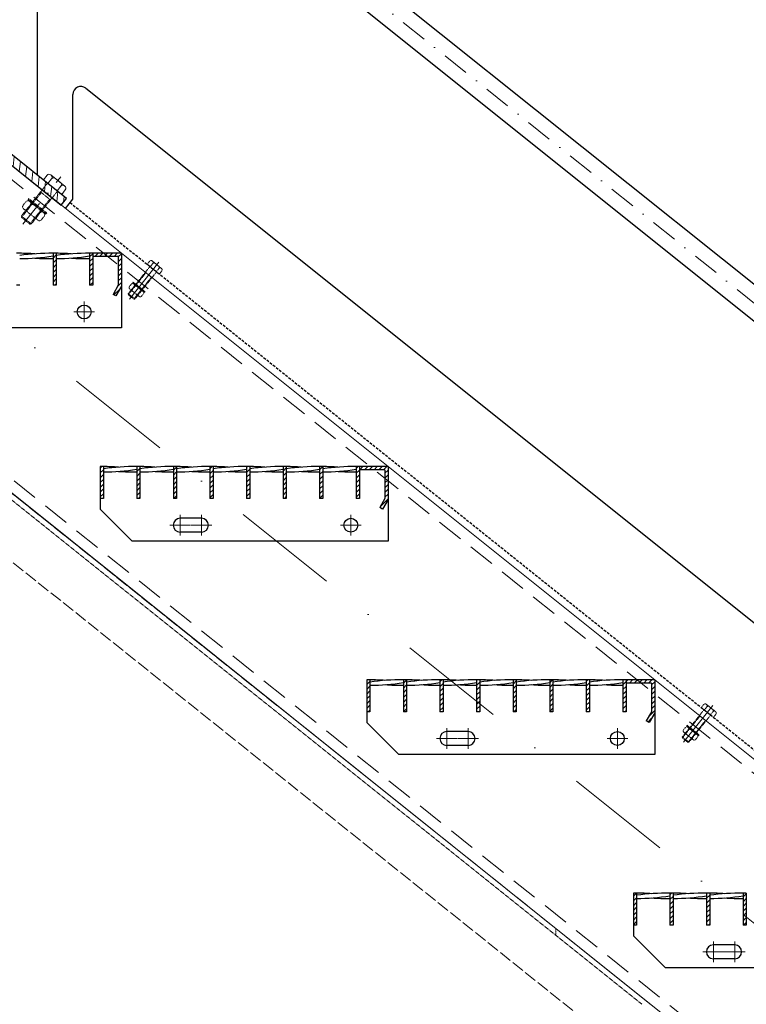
# Model space of a CAD drawing. Header units: millimetres. Extents: x -6179 to 18141, y -8419 to 8561.
# Tile 565 of 579: x 4084 to 4765, y 1963 to 2886. Entities that reach past the tile are written whole.
import ezdxf

# ---------------------------------------------------------------- set-up
doc = ezdxf.new("R2010")
doc.units = ezdxf.units.MM
for name, pattern in [('ACAD_ISO02W100', [15, 12, -3]), ('DASHDOT', [1, 0.5, -0.25, 0, -0.25]), ('HIDDEN', [0.375, 0.25, -0.125]), ('STRICHPUNKT', [25.4, 12.7, -6.35, 0, -6.35])]:
    doc.linetypes.add(name, pattern=pattern)
for name, color, linetype, lineweight in [('Aussteifung', 7, 'ACAD_ISO02W100', 15), ('Bemaßung', 7, 'Continuous', 9), ('Dübel', 7, 'Continuous', 9), ('Geländer', 7, 'Continuous', 25), ('Mutter M12', 7, 'Continuous', 9), ('Schraffur Stahl', 7, 'Continuous', 5), ('Schrauben M12', 7, 'Continuous', 9), ('Stufen&Podest', 7, 'Continuous', 9), ('Tragegurt', 7, 'Continuous', 20)]:
    doc.layers.add(name, color=color, linetype=linetype, lineweight=lineweight)
doc.layers.add('POL_Bema', color=7, linetype='Continuous')
doc.dimstyles.new('DIN', dxfattribs={"dimtxt": 2.5, "dimasz": 2.5, "dimexe": 1.25, "dimexo": 0.625, "dimtad": 1, "dimtih": 1, "dimdec": 4, "dimdsep": 46, "dimlunit": 6, "dimtxsty": 'Standard', "dimcen": 2.5, "dimadec": 0, "dimazin": 0, "dimtfac": 1, "dimtdec": 4, "dimtmove": 0, "dimatfit": 3, "dimfxl": 0, "dimtvp": 1, "dimtolj": 1, "dimtzin": 0, "dimarcsym": 0})

# ---------------------------------------------------------------- blocks, each defined once
blk = doc.blocks.new('_Oblique')
at = {"layer": 'POL_Bema', "color": 0, "lineweight": -2}
blk.add_line((-0.5, -0.5), (0.5, 0.5), dxfattribs=at)
blk = doc.blocks.new('*D48')
at = {"layer": 'Bemaßung', "color": 0, "lineweight": -2}
for p, q in [((2929.38, 4967.21), (2929.38, 5978.69)), ((6679.38, 1967.21), (6679.38, 5978.69)), ((6679.38, 5928.69), (2929.38, 5928.69))]:
    blk.add_line(p, q, dxfattribs=at)
at = {"layer": 'DEFPOINTS', "color": 0}
for p in [(2929.38, 5928.69), (2929.38, 3667.21), (6679.38, 667.21)]:
    blk.add_point(p, dxfattribs=at)
at = {"layer": 'Bemaßung', "color": 0, "lineweight": -2, "xscale": 50, "yscale": 50, "zscale": 50, "rotation": 180}
blk.add_blockref('_Oblique', (2929.38, 5928.69), dxfattribs=at)
at = {"layer": 'Bemaßung', "color": 0, "lineweight": -2, "xscale": 50, "yscale": 50, "zscale": 50}
blk.add_blockref('_Oblique', (6679.38, 5928.69), dxfattribs=at)
at = {"layer": 'Bemaßung', "color": 0, "char_height": 100, "attachment_point": 5}
for s, insert in [('\\A1;X  (MAX. 18 STEPS) ', (4804.38, 6028.69)), ('\\A1;(MAX. 18 TRITTSTUFEN)', (4804.38, 5828.69))]:
    blk.add_mtext(s, dxfattribs=dict(at, insert=insert))
blk = doc.blocks.new('*D49')
at = {"layer": 'Bemaßung', "color": 0, "lineweight": -2}
for p, q in [((4079.38, 3820.06), (4079.38, 4184.72)), ((5379.38, 2780.06), (5379.38, 4184.72)), ((4079.38, 4134.72), (5379.38, 4134.72))]:
    blk.add_line(p, q, dxfattribs=at)
at = {"layer": 'DEFPOINTS', "color": 0}
for p in [(5379.38, 4134.72), (4079.38, 3620.06), (5379.38, 2580.06)]:
    blk.add_point(p, dxfattribs=at)
at = {"layer": 'Bemaßung', "color": 0, "lineweight": -2, "xscale": 50, "yscale": 50, "zscale": 50, "rotation": 180}
blk.add_blockref('_Oblique', (4079.38, 4134.72), dxfattribs=at)
at = {"layer": 'Bemaßung', "color": 0, "lineweight": -2, "xscale": 50, "yscale": 50, "zscale": 50}
blk.add_blockref('_Oblique', (5379.38, 4134.72), dxfattribs=at)
at = {"layer": 'Bemaßung', "color": 0, "insert": (4729.38, 4234.72), "char_height": 100, "attachment_point": 5}
blk.add_mtext('\\A1;MAX. 1.30', dxfattribs=at)

msp = doc.modelspace()

# ---------------------------------------------------------------- hatches: boundary and pattern name
at = {"layer": 'Geländer', "lineweight": 9}
h = msp.add_hatch(dxfattribs=at)
h.set_pattern_fill('ANSI31', color=256, scale=2, angle=218.65980825, style=0)
h.set_pattern_definition([(263.659808, (-132967.117, -13573.649), (6.31116172, -0.7012402), [])])
h.paths.add_polyline_path([(4114.67579, 2729.21578), (4127.79439, 2718.7209), (4122.79682, 2712.47395), (4109.67823, 2722.96883)])
h.paths.add_polyline_path([(4079.38052, 2757.452), (4114.67579, 2729.21578), (4109.67823, 2722.96883), (4074.38296, 2751.20505)])
h.paths.add_polyline_path([(4048.01673, 2781.00628, -0.414213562), (4049.7034, 2781.19369), (4052.64701, 2778.8388), (4079.38052, 2757.452), (4074.38296, 2751.20505), (4043.7688, 2775.69637)])
h.paths.add_polyline_path([(4038.6463, 2788.50262, 0.414213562), (4038.45889, 2790.1893), (4044.08525, 2785.68821), (4039.08769, 2779.44126), (4034.39838, 2783.19271)])
h.paths.add_polyline_path([(4044.08525, 2785.68821), (4049.7034, 2781.19369, 0.414213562), (4048.01673, 2781.00628), (4043.7688, 2775.69637), (4039.08769, 2779.44126)])
h.paths.add_polyline_path([(4030.96665, 2796.18309), (4038.45889, 2790.1893, -0.414213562), (4038.6463, 2788.50262), (4034.39838, 2783.19271), (4025.96909, 2789.93614)])
at = {"layer": 'Schraffur Stahl'}
h = msp.add_hatch(dxfattribs=at)
h.set_pattern_fill('ANSI31', color=256, angle=180, style=0)
h.set_pattern_definition([(225, (-14938845.2048, 2494963.7864), (2.2450640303, -2.2450640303), [])])
h.paths.add_polyline_path([(4118.18052, 2667.207), (4118.18052, 2637.207), (4115.18052, 2637.207), (4115.18052, 2667.207)], flags=0)
h = msp.add_hatch(dxfattribs=at)
h.set_pattern_fill('ANSI31', color=256, angle=180, style=0)
h.set_pattern_definition([(225, (-14938879.5048, 2494963.7864), (2.2450640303, -2.2450640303), [])])
h.paths.add_polyline_path([(4152.48052, 2667.207), (4152.48052, 2637.207), (4149.48052, 2637.207), (4149.48052, 2667.207)], flags=0)
h = msp.add_hatch(dxfattribs=at)
h.set_pattern_fill('ANSI31', color=256, angle=180, style=0)
h.set_pattern_definition([(225, (-14938906.4048, 2494963.7864), (2.2450640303, -2.2450640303), [])])
h.paths.add_polyline_path([(4179.38052, 2667.207), (4179.38052, 2636.40315), (4174.07112, 2627.207), (4171.47304, 2628.707), (4176.38052, 2637.207), (4176.38052, 2664.207), (4152.48052, 2664.207), (4152.48052, 2667.207)], flags=0)
h = msp.add_hatch(dxfattribs=at)
h.set_pattern_fill('ANSI31', color=256, angle=180, style=0)
h.set_pattern_definition([(225, (-14938889.4048, 2494763.7864), (2.2450640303, -2.2450640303), [])])
h.paths.add_polyline_path([(4162.38052, 2467.207), (4162.38052, 2437.207), (4159.38052, 2437.207), (4159.38052, 2467.207)], flags=0)
h = msp.add_hatch(dxfattribs=at)
h.set_pattern_fill('ANSI31', color=256, angle=180, style=0)
h.set_pattern_definition([(225, (-14938923.7048, 2494763.7864), (2.2450640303, -2.2450640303), [])])
h.paths.add_polyline_path([(4196.68052, 2467.207), (4196.68052, 2437.207), (4193.68052, 2437.207), (4193.68052, 2467.207)], flags=0)
h = msp.add_hatch(dxfattribs=at)
h.set_pattern_fill('ANSI31', color=256, angle=180, style=0)
h.set_pattern_definition([(225, (-14938958.0048, 2494763.7864), (2.2450640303, -2.2450640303), [])])
h.paths.add_polyline_path([(4230.98052, 2467.207), (4230.98052, 2437.207), (4227.98052, 2437.207), (4227.98052, 2467.207)], flags=0)
h = msp.add_hatch(dxfattribs=at)
h.set_pattern_fill('ANSI31', color=256, angle=180, style=0)
h.set_pattern_definition([(225, (-14938992.3048, 2494763.7864), (2.2450640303, -2.2450640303), [])])
h.paths.add_polyline_path([(4265.28052, 2467.207), (4265.28052, 2437.207), (4262.28052, 2437.207), (4262.28052, 2467.207)], flags=0)
h = msp.add_hatch(dxfattribs=at)
h.set_pattern_fill('ANSI31', color=256, angle=180, style=0)
h.set_pattern_definition([(225, (-14939026.6048, 2494763.7864), (2.2450640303, -2.2450640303), [])])
h.paths.add_polyline_path([(4299.58052, 2467.207), (4299.58052, 2437.207), (4296.58052, 2437.207), (4296.58052, 2467.207)], flags=0)
h = msp.add_hatch(dxfattribs=at)
h.set_pattern_fill('ANSI31', color=256, angle=180, style=0)
h.set_pattern_definition([(225, (-14939060.9048, 2494763.7864), (2.2450640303, -2.2450640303), [])])
h.paths.add_polyline_path([(4333.88052, 2467.207), (4333.88052, 2437.207), (4330.88052, 2437.207), (4330.88052, 2467.207)], flags=0)
h = msp.add_hatch(dxfattribs=at)
h.set_pattern_fill('ANSI31', color=256, angle=180, style=0)
h.set_pattern_definition([(225, (-14939095.2048, 2494763.7864), (2.2450640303, -2.2450640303), [])])
h.paths.add_polyline_path([(4368.18052, 2467.207), (4368.18052, 2437.207), (4365.18052, 2437.207), (4365.18052, 2467.207)], flags=0)
h = msp.add_hatch(dxfattribs=at)
h.set_pattern_fill('ANSI31', color=256, angle=180, style=0)
h.set_pattern_definition([(225, (-14939129.5048, 2494763.7864), (2.2450640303, -2.2450640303), [])])
h.paths.add_polyline_path([(4402.48052, 2467.207), (4402.48052, 2437.207), (4399.48052, 2437.207), (4399.48052, 2467.207)], flags=0)
h = msp.add_hatch(dxfattribs=at)
h.set_pattern_fill('ANSI31', color=256, angle=180, style=0)
h.set_pattern_definition([(225, (-14939156.4048, 2494763.7864), (2.2450640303, -2.2450640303), [])])
h.paths.add_polyline_path([(4429.38052, 2467.207), (4429.38052, 2436.40315), (4424.07112, 2427.207), (4421.47304, 2428.707), (4426.38052, 2437.207), (4426.38052, 2464.207), (4402.48052, 2464.207), (4402.48052, 2467.207)], flags=0)
h = msp.add_hatch(dxfattribs=at)
h.set_pattern_fill('ANSI31', color=256, angle=180, style=0)
h.set_pattern_definition([(225, (-14939139.4048, 2494563.7864), (2.2450640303, -2.2450640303), [])])
h.paths.add_polyline_path([(4412.38052, 2267.207), (4412.38052, 2237.207), (4409.38052, 2237.207), (4409.38052, 2267.207)], flags=0)
h = msp.add_hatch(dxfattribs=at)
h.set_pattern_fill('ANSI31', color=256, angle=180, style=0)
h.set_pattern_definition([(225, (-14939173.7048, 2494563.7864), (2.2450640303, -2.2450640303), [])])
h.paths.add_polyline_path([(4446.68052, 2267.207), (4446.68052, 2237.207), (4443.68052, 2237.207), (4443.68052, 2267.207)], flags=0)
h = msp.add_hatch(dxfattribs=at)
h.set_pattern_fill('ANSI31', color=256, angle=180, style=0)
h.set_pattern_definition([(225, (-14939208.0048, 2494563.7864), (2.2450640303, -2.2450640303), [])])
h.paths.add_polyline_path([(4480.98052, 2267.207), (4480.98052, 2237.207), (4477.98052, 2237.207), (4477.98052, 2267.207)], flags=0)
h = msp.add_hatch(dxfattribs=at)
h.set_pattern_fill('ANSI31', color=256, angle=180, style=0)
h.set_pattern_definition([(225, (-14939242.3048, 2494563.7864), (2.2450640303, -2.2450640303), [])])
h.paths.add_polyline_path([(4515.28052, 2267.207), (4515.28052, 2237.207), (4512.28052, 2237.207), (4512.28052, 2267.207)], flags=0)
h = msp.add_hatch(dxfattribs=at)
h.set_pattern_fill('ANSI31', color=256, angle=180, style=0)
h.set_pattern_definition([(225, (-14939276.6048, 2494563.7864), (2.2450640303, -2.2450640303), [])])
h.paths.add_polyline_path([(4549.58052, 2267.207), (4549.58052, 2237.207), (4546.58052, 2237.207), (4546.58052, 2267.207)], flags=0)
h = msp.add_hatch(dxfattribs=at)
h.set_pattern_fill('ANSI31', color=256, angle=180, style=0)
h.set_pattern_definition([(225, (-14939310.9048, 2494563.7864), (2.2450640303, -2.2450640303), [])])
h.paths.add_polyline_path([(4583.88052, 2267.207), (4583.88052, 2237.207), (4580.88052, 2237.207), (4580.88052, 2267.207)], flags=0)
h = msp.add_hatch(dxfattribs=at)
h.set_pattern_fill('ANSI31', color=256, angle=180, style=0)
h.set_pattern_definition([(225, (-14939345.2048, 2494563.7864), (2.2450640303, -2.2450640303), [])])
h.paths.add_polyline_path([(4618.18052, 2267.207), (4618.18052, 2237.207), (4615.18052, 2237.207), (4615.18052, 2267.207)], flags=0)
h = msp.add_hatch(dxfattribs=at)
h.set_pattern_fill('ANSI31', color=256, angle=180, style=0)
h.set_pattern_definition([(225, (-14939379.5048, 2494563.7864), (2.2450640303, -2.2450640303), [])])
h.paths.add_polyline_path([(4652.48052, 2267.207), (4652.48052, 2237.207), (4649.48052, 2237.207), (4649.48052, 2267.207)], flags=0)
h = msp.add_hatch(dxfattribs=at)
h.set_pattern_fill('ANSI31', color=256, angle=180, style=0)
h.set_pattern_definition([(225, (-14939406.4048, 2494563.7864), (2.2450640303, -2.2450640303), [])])
h.paths.add_polyline_path([(4679.38052, 2267.207), (4679.38052, 2236.40315), (4674.07112, 2227.207), (4671.47304, 2228.707), (4676.38052, 2237.207), (4676.38052, 2264.207), (4652.48052, 2264.207), (4652.48052, 2267.207)], flags=0)
h = msp.add_hatch(dxfattribs=at)
h.set_pattern_fill('ANSI31', color=256, angle=180, style=0)
h.set_pattern_definition([(225, (-14939389.4048, 2494363.7864), (2.2450640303, -2.2450640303), [])])
h.paths.add_polyline_path([(4662.38052, 2067.207), (4662.38052, 2037.207), (4659.38052, 2037.207), (4659.38052, 2067.207)], flags=0)
h = msp.add_hatch(dxfattribs=at)
h.set_pattern_fill('ANSI31', color=256, angle=180, style=0)
h.set_pattern_definition([(225, (-14939423.7048, 2494363.7864), (2.2450640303, -2.2450640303), [])])
h.paths.add_polyline_path([(4696.68052, 2067.207), (4696.68052, 2037.207), (4693.68052, 2037.207), (4693.68052, 2067.207)], flags=0)
h = msp.add_hatch(dxfattribs=at)
h.set_pattern_fill('ANSI31', color=256, angle=180, style=0)
h.set_pattern_definition([(225, (-14939458.0048, 2494363.7864), (2.2450640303, -2.2450640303), [])])
h.paths.add_polyline_path([(4730.98052, 2067.207), (4730.98052, 2037.207), (4727.98052, 2037.207), (4727.98052, 2067.207)], flags=0)
h = msp.add_hatch(dxfattribs=at)
h.set_pattern_fill('ANSI31', color=256, angle=180, style=0)
h.set_pattern_definition([(225, (-14939492.3048, 2494363.7864), (2.2450640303, -2.2450640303), [])])
h.paths.add_polyline_path([(4765.28052, 2067.207), (4765.28052, 2037.207), (4762.28052, 2037.207), (4762.28052, 2067.207)], flags=0)

# ---------------------------------------------------------------- linework, layer by layer
at = {"layer": 'Aussteifung', "linetype": 'Continuous'}
msp.add_line((4676.44306, 1962.207), (3715.99831, 2730.56281), dxfattribs=at)
at = {"layer": 'Aussteifung'}
for p, q in [((4676.44306, 1962.207), (3715.99831, 2730.56281)), ((3796.69522, 2601.97403), (4676.44306, 1898.17576))]:
    msp.add_line(p, q, dxfattribs=at)
at = {"layer": 'Aussteifung', "linetype": 'HIDDEN'}
for p, q in [((3796.69522, 2659.60215), (4667.50046, 1962.95795)), ((4586.80355, 2027.51549), (4586.80355, 2033.91861))]:
    msp.add_line(p, q, dxfattribs=at)
at = {"layer": 'Dübel', "linetype": 'DASHDOT', "lineweight": 9, "ltscale": 200}
msp.add_line((2887.28679, 3547.207), (6699.78679, 497.207), dxfattribs=at)
at = {"layer": 'Dübel', "linetype": 'DASHDOT', "lineweight": 9, "ltscale": 50}
for p, q in [((5362.95586, 2148.3084), (4095.80194, 3162.03154)), ((4086.87041, 2694.45065), (4122.40222, 2738.86541))]:
    msp.add_line(p, q, dxfattribs=at)
at = {"layer": 'Geländer'}
for p, q in [((5358.18052, 2169.35308), (4100.58052, 3175.43308)), ((5358.18052, 2134.90428), (4100.58052, 3140.98428)), ((4100.58052, 2740.492), (4100.58052, 3140.98428)), ((4133.70117, 2718.10048), (4133.70117, 2816.20828)), ((4145.88638, 2822.06479), (5319.68212, 1883.0282)), ((4025.96909, 2789.93614), (4122.79682, 2712.47395)), ((4127.79439, 2718.7209), (4030.96665, 2796.18309)), ((4122.79682, 2712.47395), (4127.79439, 2718.7209)), ((4126.70117, 2709.35048), (4133.70117, 2718.10048))]:
    msp.add_line(p, q, dxfattribs=at)
at = {"layer": 'Geländer', "linetype": 'HIDDEN', "ltscale": 10}
msp.add_line((4131.07403, 2714.81656), (5326.43761, 1758.5257), dxfattribs=at)
at = {"layer": 'Geländer'}
msp.add_arc((4141.20117, 2816.20828), 7.5, 51.34019175, 180, dxfattribs=at)
at = {"layer": 'Mutter M12', "linetype": 'HIDDEN'}
for p, q in [((4089.68397, 2715.52761), (4087.1857, 2712.40478)), ((4093.19788, 2715.91805), (4093.57646, 2715.61518)), ((4093.19788, 2715.91805), (4106.42525, 2705.33614)), ((4087.57614, 2708.89087), (4087.95472, 2708.58801)), ((4087.57614, 2708.89087), (4100.80352, 2698.30897)), ((4093.9669, 2712.10127), (4091.46863, 2708.97844)), ((4106.42525, 2705.33614), (4106.04667, 2705.63901)), ((4102.53276, 2705.24858), (4100.0345, 2702.12575)), ((4100.80352, 2698.30897), (4100.42493, 2698.61184)), ((4104.31743, 2698.69941), (4106.81569, 2701.82223)), ((4188.49391, 2638.21998), (4186.82841, 2636.1381)), ((4187.0887, 2633.79549), (4187.34109, 2633.59358)), ((4187.0887, 2633.79549), (4195.90695, 2626.74089)), ((4191.3492, 2635.93575), (4189.68369, 2633.85387)), ((4190.83652, 2638.48027), (4191.08891, 2638.27836)), ((4190.83652, 2638.48027), (4199.65477, 2631.42567)), ((4199.65477, 2631.42567), (4199.40238, 2631.62758)), ((4197.05978, 2631.36729), (4195.39427, 2629.28541)), ((4195.90695, 2626.74089), (4195.65456, 2626.9428)), ((4198.24955, 2627.00118), (4199.91506, 2629.08306)), ((4708.08882, 2222.54406), (4706.42331, 2220.46217)), ((4706.6836, 2218.11956), (4706.936, 2217.91765)), ((4706.6836, 2218.11956), (4715.50186, 2211.06496)), ((4710.94411, 2220.25983), (4709.2786, 2218.17794)), ((4710.43143, 2222.80434), (4710.68382, 2222.60243)), ((4710.43143, 2222.80434), (4719.24968, 2215.74974)), ((4716.65468, 2215.69137), (4714.98918, 2213.60948)), ((4715.50186, 2211.06496), (4715.24947, 2211.26687)), ((4717.84446, 2211.32525), (4719.50997, 2213.40714)), ((4719.24968, 2215.74974), (4718.99729, 2215.95166))]:
    msp.add_line(p, q, dxfattribs=at)
for centre, radius, start, end in [((4091.63614, 2713.96588), 2.5, 51.34019175, 141.34019175), ((4092.01472, 2713.66301), 2.5, 321.34019175, 51.34019175), ((4089.13787, 2710.84305), 2.5, 141.34019175, 231.34019175), ((4089.51646, 2710.54018), 2.5, 231.34019175, 321.34019175), ((4093.42081, 2707.4167), 2.5, 141.34019175, 231.34019175), ((4095.91907, 2710.53953), 2.5, 51.34019175, 141.34019175), ((4100.58059, 2706.81032), 2.5, 321.34019175, 51.34019175), ((4104.48493, 2703.68684), 2.5, 51.34019175, 141.34019175), ((4104.86352, 2703.38397), 2.5, 321.34019175, 51.34019175), ((4098.08232, 2703.68749), 2.5, 231.34019175, 321.34019175), ((4101.98667, 2700.56401), 2.5, 141.34019175, 231.34019175), ((4102.36525, 2700.26114), 2.5, 231.34019175, 321.34019175), ((4188.12985, 2635.09694), 1.66667, 141.34019171, 231.34019171), ((4188.38225, 2634.89503), 1.66667, 231.34019171, 321.34019171), ((4189.79536, 2637.17882), 1.66667, 51.34019171, 141.34019171), ((4190.98514, 2632.81271), 1.66667, 141.34019171, 231.34019171), ((4190.04775, 2636.97691), 1.66667, 321.34019171, 51.34019171), ((4192.65065, 2634.89459), 1.66667, 51.34019171, 141.34019171), ((4195.75833, 2632.40845), 1.66667, 321.34019171, 51.34019171), ((4198.36122, 2630.32613), 1.66667, 51.34019171, 141.34019171), ((4194.09282, 2630.32657), 1.66667, 231.34019171, 321.34019171), ((4196.69572, 2628.24425), 1.66667, 141.34019171, 231.34019171), ((4196.94811, 2628.04234), 1.66667, 231.34019171, 321.34019171), ((4198.61362, 2630.12422), 1.66667, 321.34019171, 51.34019171), ((4707.72476, 2219.42101), 1.66667, 141.34019171, 231.34019171), ((4707.97715, 2219.2191), 1.66667, 231.34019171, 321.34019171), ((4709.39027, 2221.5029), 1.66667, 51.34019171, 141.34019171), ((4710.58005, 2217.13678), 1.66667, 141.34019171, 231.34019171), ((4709.64266, 2221.30098), 1.66667, 321.34019171, 51.34019171), ((4712.24556, 2219.21867), 1.66667, 51.34019171, 141.34019171), ((4715.35324, 2216.73252), 1.66667, 321.34019171, 51.34019171), ((4717.95613, 2214.65021), 1.66667, 51.34019171, 141.34019171), ((4713.68773, 2214.65064), 1.66667, 231.34019171, 321.34019171), ((4716.29062, 2212.56832), 1.66667, 141.34019171, 231.34019171), ((4716.54302, 2212.36641), 1.66667, 231.34019171, 321.34019171), ((4718.20852, 2214.44829), 1.66667, 321.34019171, 51.34019171)]:
    msp.add_arc(centre, radius, start, end, dxfattribs=at)
at = {"layer": 'Schrauben M12'}
for p, q in [((4109.54985, 2740.35997), (4106.11403, 2736.06519)), ((4109.05763, 2733.71031), (4106.11403, 2736.06519)), ((4109.05763, 2733.71031), (4123.24575, 2722.35981)), ((4113.83278, 2736.93362), (4110.39696, 2732.63885)), ((4113.06376, 2740.7504), (4113.44235, 2740.44753)), ((4126.29114, 2730.1685), (4113.06376, 2740.7504)), ((4117.34669, 2737.32406), (4122.00821, 2733.59484)), ((4122.39864, 2730.08094), (4118.96282, 2725.78616)), ((4126.68157, 2726.65459), (4123.24575, 2722.35981)), ((4126.29114, 2730.1685), (4125.91255, 2730.47137))]:
    msp.add_line(p, q, dxfattribs=at)
at = {"layer": 'Schrauben M12', "linetype": 'HIDDEN'}
for p, q in [((4109.24504, 2732.02363), (4085.43621, 2702.26259)), ((4118.61547, 2724.52729), (4094.80663, 2694.76624)), ((4112.8058, 2717.26521), (4103.43538, 2724.76155)), ((4085.59238, 2700.85702), (4085.43621, 2702.26259)), ((4093.40107, 2694.61007), (4085.59238, 2700.85702)), ((4094.80663, 2694.76624), (4093.40107, 2694.61007)), ((4205.74089, 2659.7787), (4203.45034, 2656.91552)), ((4208.0835, 2660.03899), (4208.33589, 2659.83708)), ((4216.90175, 2652.98439), (4208.0835, 2660.03899)), ((4205.53768, 2654.22114), (4185.66208, 2629.37663)), ((4205.41275, 2655.34559), (4203.45034, 2656.91552)), ((4205.41275, 2655.34559), (4214.87149, 2647.7786)), ((4208.59618, 2657.49447), (4206.30563, 2654.63129)), ((4210.93878, 2657.75476), (4214.04646, 2655.26862)), ((4214.30675, 2652.92601), (4212.0162, 2650.06283)), ((4217.16204, 2650.64178), (4214.87149, 2647.7786)), ((4216.90175, 2652.98439), (4216.64936, 2653.1863)), ((4211.78463, 2649.22358), (4191.90903, 2624.37907)), ((4207.91153, 2644.38219), (4201.66457, 2649.37975)), ((4185.76619, 2628.43959), (4185.66208, 2629.37663)), ((4190.97198, 2624.27495), (4185.76619, 2628.43959)), ((4191.90903, 2624.37907), (4190.97198, 2624.27495)), ((4725.3358, 2244.10277), (4723.04525, 2241.23959)), ((4727.6784, 2244.36306), (4727.9308, 2244.16115)), ((4736.49666, 2237.30846), (4727.6784, 2244.36306)), ((4725.13259, 2238.54521), (4705.25698, 2213.7007)), ((4725.00765, 2239.66966), (4723.04525, 2241.23959)), ((4725.00765, 2239.66966), (4734.4664, 2232.10267)), ((4728.19109, 2241.81854), (4725.90054, 2238.95536)), ((4730.53369, 2242.07883), (4733.64137, 2239.59269)), ((4733.90166, 2237.25008), (4731.61111, 2234.3869)), ((4736.75695, 2234.96585), (4734.4664, 2232.10267)), ((4736.49666, 2237.30846), (4736.24427, 2237.51037)), ((4731.37954, 2233.54765), (4711.50393, 2208.70314)), ((4727.50643, 2228.70627), (4721.25948, 2233.70383)), ((4705.3611, 2212.76366), (4705.25698, 2213.7007)), ((4710.56689, 2208.59903), (4705.3611, 2212.76366)), ((4711.50393, 2208.70314), (4710.56689, 2208.59903))]:
    msp.add_line(p, q, dxfattribs=at)
at = {"layer": 'Schrauben M12', "linetype": 'HIDDEN', "lineweight": 9}
for p, q in [((4104.21625, 2724.13685), (4085.59238, 2700.85702)), ((4104.21625, 2724.13685), (4104.06007, 2725.54242)), ((4091.70388, 2717.85204), (4092.32858, 2718.63291)), ((4108.64003, 2704.30312), (4091.70388, 2717.85204)), ((4091.70388, 2717.85204), (4091.88355, 2716.96951)), ((4107.73958, 2704.28468), (4091.88355, 2716.96951)), ((4109.26472, 2705.08399), (4092.32858, 2718.63291)), ((4112.02494, 2717.8899), (4093.40107, 2694.61007)), ((4112.02494, 2717.8899), (4113.4305, 2718.04608)), ((4094.80663, 2694.76624), (4085.43621, 2702.26259)), ((4108.64003, 2704.30312), (4107.73958, 2704.28468)), ((4108.64003, 2704.30312), (4109.26472, 2705.08399)), ((4202.18515, 2648.96329), (4185.76619, 2628.43959)), ((4207.39095, 2644.79866), (4190.97198, 2624.27495)), ((4202.18515, 2648.96329), (4202.08104, 2649.90033)), ((4207.39095, 2644.79866), (4208.32799, 2644.90277)), ((4189.84053, 2639.7696), (4190.25699, 2640.29018)), ((4201.13129, 2630.73699), (4189.84053, 2639.7696)), ((4189.84053, 2639.7696), (4189.9603, 2639.18125)), ((4200.53099, 2630.72469), (4189.9603, 2639.18125)), ((4201.54775, 2631.25757), (4190.25699, 2640.29018)), ((4191.90903, 2624.37907), (4185.66208, 2629.37663)), ((4201.13129, 2630.73699), (4200.53099, 2630.72469)), ((4201.13129, 2630.73699), (4201.54775, 2631.25757)), ((4721.78006, 2233.28736), (4705.3611, 2212.76366)), ((4726.98585, 2229.12273), (4710.56689, 2208.59903)), ((4721.78006, 2233.28736), (4721.67595, 2234.22441)), ((4726.98585, 2229.12273), (4727.9229, 2229.22685)), ((4709.43543, 2224.09367), (4709.8519, 2224.61425)), ((4720.7262, 2215.06106), (4709.43543, 2224.09367)), ((4709.43543, 2224.09367), (4709.55521, 2223.50532)), ((4720.1259, 2215.04877), (4709.55521, 2223.50532)), ((4721.14266, 2215.58164), (4709.8519, 2224.61425)), ((4711.50393, 2208.70314), (4705.25698, 2213.7007)), ((4720.7262, 2215.06106), (4720.1259, 2215.04877)), ((4720.7262, 2215.06106), (4721.14266, 2215.58164))]:
    msp.add_line(p, q, dxfattribs=at)
at = {"layer": 'Schrauben M12', "linetype": 'STRICHPUNKT', "lineweight": 9, "ltscale": 10}
for p, q in [((4186.75383, 2624.3382), (4214.30913, 2658.78233)), ((4706.34874, 2208.66227), (4733.90404, 2243.1064))]:
    msp.add_line(p, q, dxfattribs=at)
at = {"layer": 'Schrauben M12', "linetype": 'HIDDEN'}
for centre, radius, start, end in [((4108.308, 2732.77326), 1.2, 321.34019175, 51.34019175), ((4119.55251, 2723.77765), 1.2, 51.34019175, 141.34019175), ((4207.04234, 2658.73754), 1.66667, 51.34019171, 141.34019171), ((4207.29473, 2658.53563), 1.66667, 321.34019171, 51.34019171), ((4204.91299, 2654.7209), 0.8, 321.34019171, 51.34019171), ((4209.89762, 2656.45331), 1.66667, 51.34019171, 141.34019171), ((4213.0053, 2653.96717), 1.66667, 321.34019171, 51.34019171), ((4215.6082, 2651.88485), 1.66667, 51.34019171, 141.34019171), ((4215.86059, 2651.68294), 1.66667, 321.34019171, 51.34019171), ((4212.40933, 2648.72382), 0.8, 51.34019171, 141.34019171), ((4726.63725, 2243.06162), 1.66667, 51.34019171, 141.34019171), ((4726.88964, 2242.8597), 1.66667, 321.34019171, 51.34019171), ((4724.5079, 2239.04497), 0.8, 321.34019171, 51.34019171), ((4729.49253, 2240.77739), 1.66667, 51.34019171, 141.34019171), ((4732.60021, 2238.29124), 1.66667, 321.34019171, 51.34019171), ((4735.20311, 2236.20893), 1.66667, 51.34019171, 141.34019171), ((4735.4555, 2236.00701), 1.66667, 321.34019171, 51.34019171), ((4732.00424, 2233.0479), 0.8, 51.34019171, 141.34019171)]:
    msp.add_arc(centre, radius, start, end, dxfattribs=at)
at = {"layer": 'Schrauben M12'}
for centre, start, end in [((4111.50202, 2738.79823), 51.34019175, 141.34019175), ((4111.88061, 2738.49536), 321.34019175, 51.34019175), ((4115.78495, 2735.37189), 51.34019175, 141.34019175), ((4120.44647, 2731.64267), 321.34019175, 51.34019175), ((4124.35082, 2728.5192), 51.34019175, 141.34019175), ((4124.7294, 2728.21633), 321.34019175, 51.34019175)]:
    msp.add_arc(centre, 2.5, start, end, dxfattribs=at)
at = {"layer": 'Stufen&Podest', "lineweight": 30}
for p, q in [((4083.88052, 2667.207), (4080.88052, 2667.207)), ((4115.18052, 2667.207), (4115.18052, 2637.207)), ((4118.18052, 2667.207), (4115.18052, 2667.207)), ((4118.18052, 2667.207), (4118.18052, 2637.207)), ((4149.48052, 2667.207), (4149.48052, 2637.207)), ((4152.48052, 2667.207), (4149.48052, 2667.207)), ((4152.48052, 2667.207), (4152.48052, 2637.207)), ((4179.38052, 2667.207), (4152.48052, 2667.207)), ((4176.38052, 2664.207), (4152.48052, 2664.207)), ((4176.38052, 2664.207), (4176.38052, 2637.207)), ((4179.38052, 2667.207), (4179.38052, 2597.207)), ((4083.88052, 2637.207), (4080.88052, 2637.207)), ((4118.18052, 2637.207), (4115.18052, 2637.207)), ((4152.48052, 2637.207), (4149.48052, 2637.207)), ((4176.38052, 2637.207), (4171.47304, 2628.707)), ((4179.38052, 2636.40315), (4174.07112, 2627.207)), ((4174.07112, 2627.207), (4171.47304, 2628.707)), ((4179.38052, 2597.207), (3939.38052, 2597.207)), ((4159.38052, 2467.207), (4159.38052, 2427.207)), ((4162.38052, 2467.207), (4159.38052, 2467.207)), ((4162.38052, 2467.207), (4162.38052, 2437.207)), ((4193.68052, 2467.207), (4193.68052, 2437.207)), ((4196.68052, 2467.207), (4193.68052, 2467.207)), ((4196.68052, 2467.207), (4196.68052, 2437.207)), ((4227.98052, 2467.207), (4227.98052, 2437.207)), ((4230.98052, 2467.207), (4227.98052, 2467.207)), ((4230.98052, 2467.207), (4230.98052, 2437.207)), ((4262.28052, 2467.207), (4262.28052, 2437.207)), ((4265.28052, 2467.207), (4262.28052, 2467.207)), ((4265.28052, 2467.207), (4265.28052, 2437.207)), ((4296.58052, 2467.207), (4296.58052, 2437.207)), ((4299.58052, 2467.207), (4296.58052, 2467.207)), ((4299.58052, 2467.207), (4299.58052, 2437.207)), ((4330.88052, 2467.207), (4330.88052, 2437.207)), ((4333.88052, 2467.207), (4330.88052, 2467.207)), ((4333.88052, 2467.207), (4333.88052, 2437.207)), ((4365.18052, 2467.207), (4365.18052, 2437.207)), ((4368.18052, 2467.207), (4365.18052, 2467.207)), ((4368.18052, 2467.207), (4368.18052, 2437.207)), ((4399.48052, 2467.207), (4399.48052, 2437.207)), ((4402.48052, 2467.207), (4399.48052, 2467.207)), ((4402.48052, 2467.207), (4402.48052, 2437.207)), ((4429.38052, 2467.207), (4402.48052, 2467.207)), ((4429.38052, 2467.207), (4429.38052, 2397.207)), ((4426.38052, 2464.207), (4402.48052, 2464.207)), ((4426.38052, 2464.207), (4426.38052, 2437.207)), ((4162.38052, 2437.207), (4159.38052, 2437.207)), ((4196.68052, 2437.207), (4193.68052, 2437.207)), ((4230.98052, 2437.207), (4227.98052, 2437.207)), ((4265.28052, 2437.207), (4262.28052, 2437.207)), ((4299.58052, 2437.207), (4296.58052, 2437.207)), ((4333.88052, 2437.207), (4330.88052, 2437.207)), ((4368.18052, 2437.207), (4365.18052, 2437.207)), ((4402.48052, 2437.207), (4399.48052, 2437.207)), ((4426.38052, 2437.207), (4421.47304, 2428.707)), ((4424.07112, 2427.207), (4421.47304, 2428.707)), ((4429.38052, 2436.40315), (4424.07112, 2427.207)), ((4189.38052, 2397.207), (4159.38052, 2427.207)), ((4254.38052, 2418.707), (4234.38052, 2418.707)), ((4254.38052, 2405.707), (4234.38052, 2405.707)), ((4429.38052, 2397.207), (4189.38052, 2397.207)), ((4409.38052, 2267.207), (4409.38052, 2227.207)), ((4412.38052, 2267.207), (4409.38052, 2267.207)), ((4412.38052, 2267.207), (4412.38052, 2237.207)), ((4443.68052, 2267.207), (4443.68052, 2237.207)), ((4446.68052, 2267.207), (4443.68052, 2267.207)), ((4446.68052, 2267.207), (4446.68052, 2237.207)), ((4477.98052, 2267.207), (4477.98052, 2237.207)), ((4480.98052, 2267.207), (4477.98052, 2267.207)), ((4480.98052, 2267.207), (4480.98052, 2237.207)), ((4512.28052, 2267.207), (4512.28052, 2237.207)), ((4515.28052, 2267.207), (4512.28052, 2267.207)), ((4515.28052, 2267.207), (4515.28052, 2237.207)), ((4546.58052, 2267.207), (4546.58052, 2237.207)), ((4549.58052, 2267.207), (4546.58052, 2267.207)), ((4549.58052, 2267.207), (4549.58052, 2237.207)), ((4580.88052, 2267.207), (4580.88052, 2237.207)), ((4583.88052, 2267.207), (4580.88052, 2267.207)), ((4583.88052, 2267.207), (4583.88052, 2237.207)), ((4615.18052, 2267.207), (4615.18052, 2237.207)), ((4618.18052, 2267.207), (4615.18052, 2267.207)), ((4618.18052, 2267.207), (4618.18052, 2237.207)), ((4649.48052, 2267.207), (4649.48052, 2237.207)), ((4652.48052, 2267.207), (4649.48052, 2267.207)), ((4652.48052, 2267.207), (4652.48052, 2237.207)), ((4679.38052, 2267.207), (4652.48052, 2267.207)), ((4676.38052, 2264.207), (4652.48052, 2264.207)), ((4676.38052, 2264.207), (4676.38052, 2237.207)), ((4679.38052, 2267.207), (4679.38052, 2197.207)), ((4412.38052, 2237.207), (4409.38052, 2237.207)), ((4446.68052, 2237.207), (4443.68052, 2237.207)), ((4480.98052, 2237.207), (4477.98052, 2237.207)), ((4515.28052, 2237.207), (4512.28052, 2237.207)), ((4549.58052, 2237.207), (4546.58052, 2237.207)), ((4583.88052, 2237.207), (4580.88052, 2237.207)), ((4618.18052, 2237.207), (4615.18052, 2237.207)), ((4652.48052, 2237.207), (4649.48052, 2237.207)), ((4676.38052, 2237.207), (4671.47304, 2228.707)), ((4679.38052, 2236.40315), (4674.07112, 2227.207)), ((4439.38052, 2197.207), (4409.38052, 2227.207)), ((4674.07112, 2227.207), (4671.47304, 2228.707)), ((4504.38052, 2218.707), (4484.38052, 2218.707)), ((4504.38052, 2205.707), (4484.38052, 2205.707)), ((4679.38052, 2197.207), (4439.38052, 2197.207)), ((4659.38052, 2067.207), (4659.38052, 2027.207)), ((4662.38052, 2067.207), (4659.38052, 2067.207)), ((4662.38052, 2067.207), (4662.38052, 2037.207)), ((4693.68052, 2067.207), (4693.68052, 2037.207)), ((4696.68052, 2067.207), (4693.68052, 2067.207)), ((4696.68052, 2067.207), (4696.68052, 2037.207)), ((4727.98052, 2067.207), (4727.98052, 2037.207)), ((4730.98052, 2067.207), (4727.98052, 2067.207)), ((4730.98052, 2067.207), (4730.98052, 2037.207)), ((4762.28052, 2067.207), (4762.28052, 2037.207)), ((4765.28052, 2067.207), (4762.28052, 2067.207)), ((4765.28052, 2067.207), (4765.28052, 2037.207)), ((4662.38052, 2037.207), (4659.38052, 2037.207)), ((4696.68052, 2037.207), (4693.68052, 2037.207)), ((4730.98052, 2037.207), (4727.98052, 2037.207)), ((4765.28052, 2037.207), (4762.28052, 2037.207)), ((4689.38052, 1997.207), (4659.38052, 2027.207)), ((4754.38052, 2018.707), (4734.38052, 2018.707)), ((4754.38052, 2005.707), (4734.38052, 2005.707)), ((4929.38052, 1997.207), (4689.38052, 1997.207))]:
    msp.add_line(p, q, dxfattribs=at)
at = {"layer": 'Stufen&Podest'}
for p, q in [((4179.38052, 2667.207), (4179.38052, 2612.207)), ((4179.38052, 2667.207), (4179.38052, 2612.207)), ((4429.38052, 2467.207), (4429.38052, 2412.207)), ((4429.38052, 2467.207), (4429.38052, 2412.207)), ((4679.38052, 2267.207), (4679.38052, 2212.207)), ((4679.38052, 2267.207), (4679.38052, 2212.207))]:
    msp.add_line(p, q, dxfattribs=at)
at = {"layer": 'Stufen&Podest', "linetype": 'STRICHPUNKT', "lineweight": 9, "ltscale": 10}
for p, q in [((4144.38052, 2602.49091), (4144.38052, 2621.92309)), ((4134.66443, 2612.207), (4154.09661, 2612.207)), ((4234.38052, 2402.49091), (4234.38052, 2421.92309)), ((4254.38052, 2402.49091), (4254.38052, 2421.92309)), ((4394.38052, 2402.49091), (4394.38052, 2421.92309)), ((4224.66443, 2412.207), (4244.09661, 2412.207)), ((4244.66443, 2412.207), (4264.09661, 2412.207)), ((4384.66443, 2412.207), (4404.09661, 2412.207)), ((4484.38052, 2202.49091), (4484.38052, 2221.92309)), ((4504.38052, 2202.49091), (4504.38052, 2221.92309)), ((4644.38052, 2202.49091), (4644.38052, 2221.92309)), ((4474.66443, 2212.207), (4494.09661, 2212.207)), ((4494.66443, 2212.207), (4514.09661, 2212.207)), ((4634.66443, 2212.207), (4654.09661, 2212.207)), ((4734.38052, 2002.49091), (4734.38052, 2021.92309)), ((4754.38052, 2002.49091), (4754.38052, 2021.92309)), ((4724.66443, 2012.207), (4744.09661, 2012.207)), ((4744.66443, 2012.207), (4764.09661, 2012.207))]:
    msp.add_line(p, q, dxfattribs=at)
at = {"layer": 'Stufen&Podest', "lineweight": 30}
for centre in [(4144.38052, 2612.207), (4394.38052, 2412.207), (4644.38052, 2212.207)]:
    msp.add_circle(centre, 6.5, dxfattribs=at)
for centre, radius, start, end in [((4112.87952, 2462.22874), 204.99118, 89.35684827, 98.13260629), ((4083.18152, 2462.21701), 204.99118, 85.868629, 89.80462683), ((4083.18152, 2867.17354), 204.99118, 270.19537316, 278.98056321), ((4112.87952, 2867.18526), 204.99118, 265.8686291, 270.64315173), ((4147.17952, 2462.22874), 204.99118, 89.35684827, 98.13260629), ((4117.48152, 2462.21701), 204.99118, 85.86862901, 89.80462684), ((4117.48152, 2867.17354), 204.99118, 270.19537309, 278.98056321), ((4147.17952, 2867.18526), 204.99118, 265.86862902, 270.64315173), ((4191.37952, 2262.22874), 204.99118, 89.35684827, 98.1326063), ((4161.68152, 2262.21701), 204.99118, 85.86862889, 89.80462661), ((4225.67952, 2262.22874), 204.99118, 89.35684827, 98.13260629), ((4195.98152, 2262.21701), 204.99118, 85.8686289, 89.80462661), ((4259.97952, 2262.22874), 204.99118, 89.35684827, 98.13260629), ((4230.28152, 2262.21701), 204.99118, 85.86862891, 89.80462661), ((4294.27952, 2262.22874), 204.99118, 89.35684827, 98.1326063), ((4264.58152, 2262.21701), 204.99118, 85.86862885, 89.80462654), ((4328.57952, 2262.22874), 204.99118, 89.35684827, 98.13260629), ((4298.88152, 2262.21701), 204.99118, 85.86862888, 89.80462659), ((4362.87952, 2262.22874), 204.99118, 89.35684827, 98.13260629), ((4333.18152, 2262.21701), 204.99118, 85.868629, 89.80462683), ((4397.17952, 2262.22874), 204.99118, 89.35684827, 98.13260629), ((4367.48152, 2262.21701), 204.99118, 85.86862901, 89.80462684), ((4161.68152, 2667.17354), 204.99118, 270.19537315, 278.98056321), ((4191.37952, 2667.18526), 204.99118, 265.86862905, 270.64315173), ((4195.98152, 2667.17354), 204.99118, 270.19537315, 278.98056321), ((4225.67952, 2667.18526), 204.99118, 265.86862909, 270.64315173), ((4230.28152, 2667.17354), 204.99118, 270.19537315, 278.98056321), ((4259.97952, 2667.18526), 204.99118, 265.86862909, 270.64315173), ((4264.58152, 2667.17354), 204.99118, 270.19537315, 278.98056321), ((4294.27952, 2667.18526), 204.99118, 265.86862907, 270.64315173), ((4298.88152, 2667.17354), 204.99118, 270.19537316, 278.98056321), ((4328.57952, 2667.18526), 204.99118, 265.86862913, 270.64315173), ((4333.18152, 2667.17354), 204.99118, 270.19537316, 278.98056321), ((4362.87952, 2667.18526), 204.99118, 265.8686291, 270.64315173), ((4367.48152, 2667.17354), 204.99118, 270.19537309, 278.98056321), ((4397.17952, 2667.18526), 204.99118, 265.86862902, 270.64315173), ((4234.38052, 2412.207), 6.5, 90, 270), ((4254.38052, 2412.207), 6.5, 270, 90), ((4441.37952, 2062.22874), 204.99118, 89.35684827, 98.1326063), ((4411.68152, 2062.21701), 204.99118, 85.86862889, 89.80462661), ((4411.68152, 2467.17354), 204.99118, 270.19537315, 278.98056321), ((4441.37952, 2467.18526), 204.99118, 265.86862905, 270.64315173), ((4475.67952, 2062.22874), 204.99118, 89.35684827, 98.13260629), ((4445.98152, 2062.21701), 204.99118, 85.8686289, 89.80462661), ((4445.98152, 2467.17354), 204.99118, 270.19537315, 278.98056321), ((4475.67952, 2467.18526), 204.99118, 265.86862909, 270.64315173), ((4509.97952, 2062.22874), 204.99118, 89.35684827, 98.13260629), ((4480.28152, 2062.21701), 204.99118, 85.86862891, 89.80462661), ((4480.28152, 2467.17354), 204.99118, 270.19537315, 278.98056321), ((4509.97952, 2467.18526), 204.99118, 265.86862909, 270.64315173), ((4544.27952, 2062.22874), 204.99118, 89.35684827, 98.1326063), ((4514.58152, 2062.21701), 204.99118, 85.86862885, 89.80462654), ((4514.58152, 2467.17354), 204.99118, 270.19537315, 278.98056321), ((4544.27952, 2467.18526), 204.99118, 265.86862907, 270.64315173), ((4578.57952, 2062.22874), 204.99118, 89.35684827, 98.13260629), ((4548.88152, 2062.21701), 204.99118, 85.86862888, 89.80462659), ((4548.88152, 2467.17354), 204.99118, 270.19537316, 278.98056321), ((4578.57952, 2467.18526), 204.99118, 265.86862913, 270.64315173), ((4612.87952, 2062.22874), 204.99118, 89.35684827, 98.13260629), ((4583.18152, 2062.21701), 204.99118, 85.868629, 89.80462683), ((4583.18152, 2467.17354), 204.99118, 270.19537316, 278.98056321), ((4612.87952, 2467.18526), 204.99118, 265.8686291, 270.64315173), ((4647.17952, 2062.22874), 204.99118, 89.35684827, 98.13260629), ((4617.48152, 2062.21701), 204.99118, 85.86862901, 89.80462684), ((4617.48152, 2467.17354), 204.99118, 270.19537309, 278.98056321), ((4647.17952, 2467.18526), 204.99118, 265.86862902, 270.64315173), ((4484.38052, 2212.207), 6.5, 90, 270), ((4504.38052, 2212.207), 6.5, 270, 90), ((4691.37952, 1862.22874), 204.99118, 89.35684827, 98.1326063), ((4661.68152, 1862.21701), 204.99118, 85.86862889, 89.80462661), ((4661.68152, 2267.17354), 204.99118, 270.19537315, 278.98056321), ((4691.37952, 2267.18526), 204.99118, 265.86862905, 270.64315173), ((4725.67952, 1862.22874), 204.99118, 89.35684827, 98.13260629), ((4695.98152, 1862.21701), 204.99118, 85.8686289, 89.80462661), ((4695.98152, 2267.17354), 204.99118, 270.19537315, 278.98056321), ((4725.67952, 2267.18526), 204.99118, 265.86862909, 270.64315173), ((4759.97952, 1862.22874), 204.99118, 89.35684827, 98.13260629), ((4730.28152, 1862.21701), 204.99118, 85.86862891, 89.80462661), ((4730.28152, 2267.17354), 204.99118, 270.19537315, 278.98056321), ((4759.97952, 2267.18526), 204.99118, 265.86862909, 270.64315173), ((4734.38052, 2012.207), 6.5, 90, 270), ((4754.38052, 2012.207), 6.5, 270, 90)]:
    msp.add_arc(centre, radius, start, end, dxfattribs=at)
at = {"layer": 'Tragegurt'}
for p, q in [((2929.38052, 3667.207), (6891.88052, 497.207)), ((2845.19306, 3427.207), (6507.69306, 497.207))]:
    msp.add_line(p, q, dxfattribs=at)
at = {"layer": 'Tragegurt', "linetype": 'HIDDEN', "ltscale": 100}
for p, q in [((2925.7324, 3656.807), (6875.2324, 497.207)), ((2848.84119, 3437.607), (6524.34119, 497.207))]:
    msp.add_line(p, q, dxfattribs=at)

# ---------------------------------------------------------------- dimensions: what is measured, and where the dimension line sits
at = {"layer": 'Bemaßung'}
for base, p1, p2, text, override, picture, middle in [((2929.38052, 5928.69125), (6679.38052, 667.207), (2929.38052, 3667.207), 'X  (MAX. 18 STEPS) \\X (MAX. 18 TRITTSTUFEN)', {"dimscale": 100, "dimtxt": 1, "dimasz": 0.5, "dimexe": 0.5, "dimexo": 13, "dimgap": 0.5, "dimtih": 0, "dimdec": 2, "dimblk1": 'Oblique', "dimblk2": 'Oblique', "dimsah": 1, "dimtmove": 2}, '*D48', (4804.38052, 5928.69125)), ((5379.38052, 4134.72257), (4079.38052, 3620.05775), (5379.38052, 2580.05775), 'MAX. 1.30', {"dimscale": 100, "dimtxt": 1, "dimasz": 0.5, "dimexe": 0.5, "dimexo": 2, "dimgap": 0.5, "dimtih": 0, "dimdec": 2, "dimblk1": 'Oblique', "dimblk2": 'Oblique', "dimsah": 1, "dimtmove": 2}, '*D49', (4729.38052, 4234.72257))]:
    dim = msp.add_linear_dim(base=base, p1=p1, p2=p2, text=text, dimstyle='DIN', override=override, dxfattribs=at)
    dim.commit()
    dim.dimension.update_dxf_attribs({"geometry": picture, "text_midpoint": middle})

doc.saveas('drawing.dxf')
